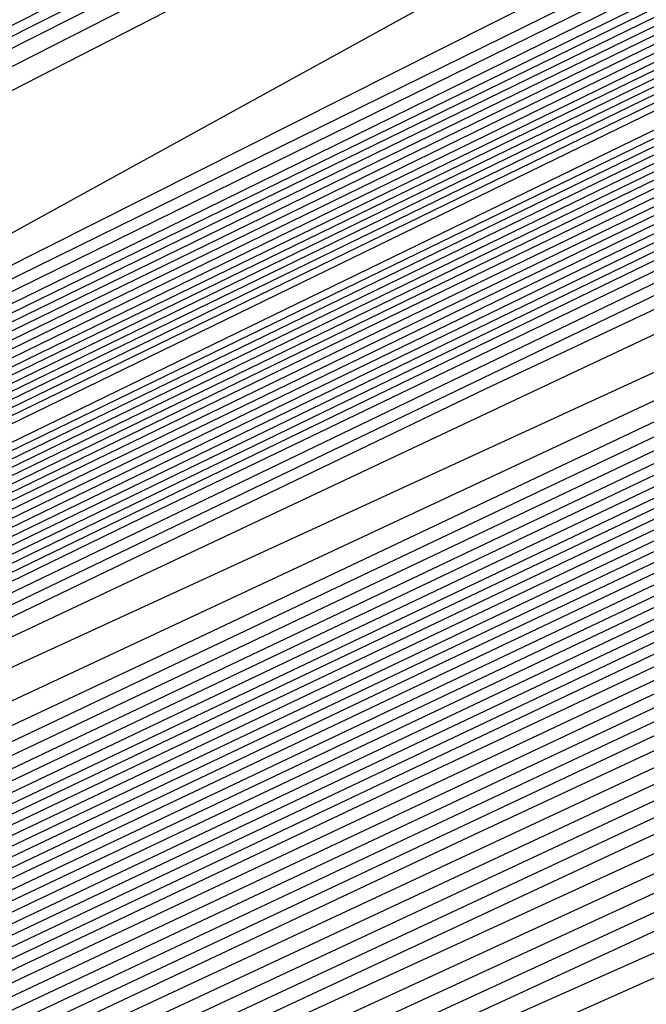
# Model space of a CAD drawing. Extents: x 3249832 to 3255657, y 13789405 to 13793316.
# Tile 495 of 656: x 3254739.32 to 3254740.59, y 13790597.95 to 13790599.95. Entities that reach past the tile are written whole.
import ezdxf

# ---------------------------------------------------------------- set-up
doc = ezdxf.new("R2010")
doc.units = 0
doc.header["$LTSCALE"] = 100
doc.header["$MEASUREMENT"] = 0
for name, color, linetype in [('GRATIO_CON', 10, 'CONTINUOUS'), ('GRATIO_ICON', 7, 'CONTINUOUS'), ('TARGETS_EAST', 7, 'CONTINUOUS')]:
    doc.layers.add(name, color=color, linetype=linetype)

# ---------------------------------------------------------------- blocks, each defined once
blk = doc.blocks.new('Gratio_032316_contours')
at = {"layer": 'GRATIO_CON', "color": 1, "linetype": 'Continuous', "flags": 128}
for points in [[(3254642.139, 13790551.7053), (3254660.6124, 13790560.6687), (3254682.3072, 13790571.2723), (3254700.7352, 13790580.305), (3254711.0317, 13790585.3564), (3254714.825, 13790587.2199), (3254715.3665, 13790587.4896), (3254715.3659, 13790587.4937), (3254715.3657, 13790587.4969), (3254715.3666, 13790587.4975), (3254715.9081, 13790587.7572), (3254719.6861, 13790589.589), (3254729.9352, 13790594.5687), (3254748.2689, 13790603.4881), (3254769.8147, 13790614.0012), (3254788.079, 13790622.9777)], [(3254643.9573, 13790552.6097), (3254661.9705, 13790561.3498), (3254683.1246, 13790571.6892), (3254701.0934, 13790580.4969), (3254711.1333, 13790585.4226), (3254714.8321, 13790587.2398), (3254715.3601, 13790587.5029), (3254715.3596, 13790587.5069), (3254715.3595, 13790587.5098), (3254715.3603, 13790587.5104), (3254715.8805, 13790587.7597), (3254719.5093, 13790589.5191), (3254729.3537, 13790594.3022), (3254746.9632, 13790602.8693), (3254767.6581, 13790612.9672), (3254785.2011, 13790621.5892)], [(3254645.7757, 13790553.5142), (3254663.3285, 13790562.0309), (3254683.9419, 13790572.1067), (3254701.4513, 13790580.6909), (3254711.2342, 13790585.4933), (3254714.8385, 13790587.2659), (3254715.3542, 13790587.5212), (3254715.853, 13790587.7617), (3254719.3325, 13790589.4492), (3254728.7721, 13790594.0356), (3254745.6576, 13790602.2505), (3254765.5015, 13790611.9331), (3254782.3232, 13790620.2006)], [(3254647.5941, 13790554.4186), (3254664.6865, 13790562.712), (3254684.7593, 13790572.5235), (3254701.8095, 13790580.8826), (3254711.336, 13790585.5591), (3254714.8458, 13790587.2852), (3254715.348, 13790587.5339), (3254715.8254, 13790587.7641), (3254719.1557, 13790589.3793), (3254728.1905, 13790593.7691), (3254744.3519, 13790601.6317), (3254763.3449, 13790610.8991), (3254779.4453, 13790618.8121)], [(3254651.2308, 13790556.2274), (3254667.4026, 13790564.0741), (3254686.3942, 13790573.3572), (3254702.526, 13790581.266), (3254711.5395, 13790585.6907), (3254714.8603, 13790587.3239), (3254715.3355, 13790587.5594), (3254715.7702, 13790587.7691), (3254718.8022, 13790589.2396), (3254727.0274, 13790593.236), (3254741.7406, 13790600.3941), (3254759.0318, 13790608.8311), (3254773.6894, 13790616.035)], [(3254653.0492, 13790557.1319), (3254668.7606, 13790564.7552), (3254687.2116, 13790573.774), (3254702.8843, 13790581.4577), (3254711.6412, 13790585.7564), (3254714.8676, 13790587.3433), (3254715.3293, 13790587.5721), (3254715.7426, 13790587.7716), (3254718.6254, 13790589.1697), (3254726.4458, 13790592.9695), (3254740.435, 13790599.7753), (3254756.8752, 13790607.7971), (3254770.8115, 13790614.6465), (3254778.5294, 13790618.5309)], [(3254646.2517, 13790553.9528), (3254654.8675, 13790558.0363), (3254670.1186, 13790565.4362), (3254688.0291, 13790574.1908), (3254703.2426, 13790581.6494), (3254711.743, 13790585.8222), (3254714.8749, 13790587.3627), (3254715.3231, 13790587.5848), (3254715.7151, 13790587.774), (3254718.4486, 13790589.0998), (3254725.8643, 13790592.703), (3254739.1294, 13790599.1565), (3254754.7186, 13790606.7631), (3254767.9336, 13790613.258), (3254775.252, 13790616.9413)], [(3254648.3232, 13790554.9771), (3254656.6859, 13790558.9407), (3254671.4766, 13790566.1173), (3254688.8465, 13790574.6076), (3254703.6008, 13790581.8411), (3254711.8447, 13790585.888), (3254714.8821, 13790587.382), (3254715.3169, 13790587.5976), (3254715.6875, 13790587.7765), (3254718.2718, 13790589.03), (3254725.2827, 13790592.4364), (3254737.8237, 13790598.5377), (3254752.562, 13790605.7291), (3254765.0557, 13790611.8694), (3254771.9746, 13790615.3518)], [(3254652.466, 13790557.0257), (3254660.3226, 13790560.7496), (3254674.1927, 13790567.4794), (3254690.4813, 13790575.4413), (3254704.3173, 13790582.2246), (3254712.0482, 13790586.0196), (3254714.8967, 13790587.4207), (3254715.3044, 13790587.623), (3254715.6323, 13790587.7815), (3254717.9183, 13790588.8903), (3254724.1196, 13790591.9033), (3254735.2124, 13790597.3001), (3254748.2489, 13790603.6611), (3254759.2998, 13790609.0924), (3254765.4198, 13790612.1726), (3254767.5973, 13790613.3706), (3254767.8046, 13790613.628), (3254767.8447, 13790613.807), (3254768.8446, 13790614.4523), (3254771.7623, 13790616.0293)], [(3254651.241, 13790556.5836), (3254654.5375, 13790558.0501), (3254662.141, 13790561.654), (3254675.5507, 13790568.1605), (3254691.2988, 13790575.8581), (3254704.6756, 13790582.4163), (3254712.1499, 13790586.0854), (3254714.904, 13790587.4401), (3254715.2982, 13790587.6357), (3254715.6047, 13790587.7839), (3254717.7415, 13790588.8204), (3254723.538, 13790591.6368), (3254733.9068, 13790596.6813), (3254746.0923, 13790602.627), (3254756.4219, 13790607.7038), (3254762.1424, 13790610.583), (3254764.1778, 13790611.7028), (3254764.3715, 13790611.9434), (3254764.4337, 13790612.1232), (3254765.5415, 13790612.8137), (3254768.7386, 13790614.5249), (3254774.566, 13790617.5186)], [(3254651.548, 13790556.8702), (3254653.3699, 13790557.6315), (3254656.6089, 13790559.0744), (3254663.9594, 13790562.5584), (3254676.9087, 13790568.8416), (3254692.1162, 13790576.2749), (3254705.0338, 13790582.608), (3254712.2517, 13790586.1512), (3254714.9112, 13790587.4594), (3254715.292, 13790587.6484), (3254715.5771, 13790587.7864), (3254717.5647, 13790588.7505), (3254722.9564, 13790591.3703), (3254732.6011, 13790596.0625), (3254743.9357, 13790601.593), (3254753.544, 13790606.3153), (3254758.865, 13790608.9934), (3254760.7582, 13790610.035), (3254760.9385, 13790610.2589), (3254761.0228, 13790610.4394), (3254762.2384, 13790611.1751), (3254765.7149, 13790613.0205), (3254772.0375, 13790616.2604)], [(3254678.2668, 13790569.5227), (3254692.9336, 13790576.6918), (3254705.3921, 13790582.7997), (3254712.3534, 13790586.217), (3254714.9185, 13790587.4788), (3254715.2858, 13790587.6612), (3254715.5496, 13790587.7889), (3254717.3879, 13790588.6807), (3254722.3749, 13790591.1037), (3254731.2955, 13790595.4436), (3254741.7791, 13790600.559), (3254750.666, 13790604.9267), (3254755.5876, 13790607.4038), (3254757.3387, 13790608.3672), (3254757.5054, 13790608.5743), (3254757.6118, 13790608.7556), (3254758.9353, 13790609.5366), (3254762.6912, 13790611.5161), (3254769.509, 13790615.0021), (3254777.6739, 13790619.1394)], [(3254680.9828, 13790570.8848), (3254694.5684, 13790577.5253), (3254706.1082, 13790583.1826), (3254712.556, 13790586.3474), (3254714.9315, 13790587.5159), (3254715.271, 13790587.6858), (3254715.2714, 13790587.6881), (3254715.2722, 13790587.6892), (3254715.2732, 13790587.689), (3254715.4944, 13790587.7945), (3254717.0344, 13790588.541), (3254721.2117, 13790590.5707), (3254728.6842, 13790594.206), (3254737.4659, 13790598.491), (3254744.9102, 13790602.1497), (3254749.0328, 13790604.2246), (3254750.4996, 13790605.0316), (3254750.6393, 13790605.2051), (3254750.7899, 13790605.388), (3254752.329, 13790606.2594), (3254756.6438, 13790608.5072), (3254764.4521, 13790612.4857), (3254773.7947, 13790617.2146)], [(3254682.3408, 13790571.5658), (3254695.3858, 13790577.9421), (3254706.4664, 13790583.3743), (3254712.6576, 13790586.4132), (3254714.9386, 13790587.5352), (3254715.2646, 13790587.6983), (3254715.2651, 13790587.7006), (3254715.2659, 13790587.7017), (3254715.267, 13790587.7016), (3254715.4668, 13790587.797), (3254716.8576, 13790588.4711), (3254720.6302, 13790590.3041), (3254727.3786, 13790593.5872), (3254735.3094, 13790597.457), (3254742.0323, 13790600.7611), (3254745.7554, 13790602.635), (3254747.0801, 13790603.3639), (3254747.2062, 13790603.5205), (3254747.379, 13790603.7042), (3254749.0259, 13790604.6209), (3254753.6201, 13790607.0028), (3254761.9237, 13790611.2275), (3254771.8551, 13790616.2521)], [(3254683.6989, 13790572.2469), (3254696.2032, 13790578.3589), (3254706.8246, 13790583.566), (3254712.7593, 13790586.4789), (3254714.9457, 13790587.5545), (3254715.2583, 13790587.7108), (3254715.2588, 13790587.7131), (3254715.2597, 13790587.7142), (3254715.2608, 13790587.7142), (3254715.4392, 13790587.7994), (3254716.6808, 13790588.4013), (3254720.0486, 13790590.0376), (3254726.0729, 13790592.9684), (3254733.1528, 13790596.423), (3254739.1543, 13790599.3726), (3254742.478, 13790601.0454), (3254743.6606, 13790601.6961), (3254743.7731, 13790601.8359), (3254743.968, 13790602.0204), (3254745.7228, 13790602.9823), (3254750.5964, 13790605.4984), (3254759.3952, 13790609.9692), (3254769.9155, 13790615.2897), (3254779.2011, 13790619.9784)], [(3254685.0569, 13790572.928), (3254697.0206, 13790578.7757), (3254707.1829, 13790583.7577), (3254712.8609, 13790586.5447), (3254714.9528, 13790587.5738), (3254715.2519, 13790587.7234), (3254715.2526, 13790587.7256), (3254715.2535, 13790587.7267), (3254715.2546, 13790587.7269), (3254715.4116, 13790587.8019), (3254716.504, 13790588.3314), (3254719.4671, 13790589.7711), (3254724.7673, 13790592.3496), (3254730.9962, 13790595.389), (3254736.2764, 13790597.9841), (3254739.2006, 13790599.4558), (3254740.241, 13790600.0283), (3254740.3401, 13790600.1513), (3254740.5571, 13790600.3366), (3254742.4197, 13790601.3437), (3254747.5727, 13790603.994), (3254756.8668, 13790608.711), (3254767.9759, 13790614.3273), (3254777.7802, 13790619.2776)], [(3254687.7729, 13790574.2901), (3254698.6554, 13790579.6094), (3254707.8993, 13790584.1411), (3254713.0642, 13790586.6762), (3254714.9671, 13790587.6123), (3254715.2393, 13790587.7484), (3254715.24, 13790587.7505), (3254715.241, 13790587.7518), (3254715.2422, 13790587.7521), (3254715.3565, 13790587.8068), (3254716.1504, 13790588.1917), (3254718.3039, 13790589.238), (3254722.156, 13790591.112), (3254726.683, 13790593.3209), (3254730.5206, 13790595.207), (3254732.6458, 13790596.2766), (3254733.4019, 13790596.6927), (3254733.4739, 13790596.7821), (3254733.7351, 13790596.969), (3254735.8135, 13790598.0666), (3254741.5253, 13790600.9852), (3254751.8099, 13790606.1945), (3254764.0967, 13790612.4024), (3254774.9383, 13790617.8759)], [(3254689.131, 13790574.9712), (3254699.4729, 13790580.0262), (3254708.2575, 13790584.3328), (3254713.1658, 13790586.742), (3254714.9742, 13790587.6316), (3254715.2329, 13790587.761), (3254715.2337, 13790587.763), (3254715.2348, 13790587.7643), (3254715.2359, 13790587.7648), (3254715.3289, 13790587.8092), (3254715.9737, 13790588.1218), (3254717.7224, 13790588.9714), (3254720.8504, 13790590.4932), (3254724.5264, 13790592.2869), (3254727.6426, 13790593.8185), (3254729.3684, 13790594.687), (3254729.9824, 13790595.0249), (3254730.0409, 13790595.0975), (3254730.3242, 13790595.2852), (3254732.5104, 13790596.428), (3254738.5016, 13790599.4807), (3254749.2814, 13790604.9363), (3254762.1571, 13790611.44), (3254773.5174, 13790617.1751)], [(3254690.489, 13790575.6522), (3254700.2903, 13790580.443), (3254708.6157, 13790584.5245), (3254713.2674, 13790586.8077), (3254714.9813, 13790587.6509), (3254715.2266, 13790587.7735), (3254715.2275, 13790587.7755), (3254715.2286, 13790587.7768), (3254715.2297, 13790587.7774), (3254715.3013, 13790587.8117), (3254715.7969, 13790588.0519), (3254717.1408, 13790588.7049), (3254719.5447, 13790589.8744), (3254722.3699, 13790591.2529), (3254724.7647, 13790592.4299), (3254726.091, 13790593.0974), (3254726.5629, 13790593.3571), (3254726.6078, 13790593.4129), (3254726.9132, 13790593.6014), (3254729.2072, 13790594.7894), (3254735.4779, 13790597.9763), (3254746.753, 13790603.6781), (3254760.2175, 13790610.4776), (3254772.0965, 13790616.4743)], [(3254691.847, 13790576.3333), (3254701.1077, 13790580.8598), (3254708.9739, 13790584.7162), (3254713.3691, 13790586.8735), (3254714.9885, 13790587.6701), (3254715.2202, 13790587.7861), (3254715.2212, 13790587.788), (3254715.2224, 13790587.7893), (3254715.2235, 13790587.79), (3254715.2737, 13790587.8141), (3254715.6201, 13790587.9821), (3254716.5592, 13790588.4384), (3254718.2391, 13790589.2556), (3254720.2133, 13790590.2189), (3254721.8868, 13790591.0414), (3254722.8136, 13790591.5079), (3254723.1433, 13790591.6893), (3254723.1747, 13790591.7283), (3254723.5023, 13790591.9176), (3254725.9041, 13790593.1509), (3254732.4543, 13790596.4719), (3254744.2245, 13790602.4199), (3254758.2779, 13790609.5152)]]:
    blk.add_lwpolyline(points, dxfattribs=at)
at = {"layer": 'GRATIO_CON', "color": 5, "linetype": 'Continuous', "flags": 128}
for points in [[(3254645.4599, 13790553.036), (3254663.069, 13790561.7623), (3254683.7862, 13790571.9554), (3254701.3959, 13790580.5965), (3254711.2365, 13790585.4241), (3254714.8618, 13790587.205), (3254715.3792, 13790587.4629), (3254715.3785, 13790587.4674), (3254715.3782, 13790587.4709), (3254715.379, 13790587.4719), (3254715.9133, 13790587.7279), (3254719.64, 13790589.5343), (3254729.7495, 13790594.4457), (3254747.8375, 13790603.2357), (3254769.1201, 13790613.5531), (3254787.2186, 13790622.2657)], [(3254649.9599, 13790555.2348), (3254666.4373, 13790563.4004), (3254685.823, 13790572.9383), (3254702.301, 13790581.0241), (3254711.5092, 13790585.5415), (3254714.9015, 13790587.208), (3254715.3856, 13790587.4496), (3254715.3848, 13790587.4542), (3254715.3844, 13790587.458), (3254715.3852, 13790587.4591), (3254715.9013, 13790587.7061), (3254719.4996, 13790589.4499), (3254729.2606, 13790594.1916), (3254746.7248, 13790602.6782), (3254767.2733, 13790612.6396), (3254784.7474, 13790621.0516)], [(3254645.8078, 13790553.0477), (3254654.4599, 13790557.4337), (3254669.8056, 13790565.0385), (3254687.8597, 13790573.9222), (3254703.2055, 13790581.4548), (3254711.7805, 13790585.6657), (3254714.9395, 13790587.2206), (3254715.3915, 13790587.4448), (3254715.8892, 13790587.6839), (3254719.3592, 13790589.3654), (3254728.7717, 13790593.9374), (3254745.612, 13790602.1206), (3254765.4264, 13790611.7261), (3254782.2763, 13790619.8376)], [(3254650.9146, 13790555.5543), (3254658.9599, 13790559.6325), (3254673.1739, 13790566.6765), (3254689.8966, 13790574.9051), (3254704.1107, 13790581.8824), (3254712.0533, 13790585.783), (3254714.9794, 13790587.2235), (3254715.3982, 13790587.4313), (3254715.8776, 13790587.6614), (3254719.2191, 13790589.2805), (3254728.2829, 13790593.683), (3254744.4993, 13790601.563), (3254763.5796, 13790610.8126), (3254779.8051, 13790618.6235)], [(3254649.0895, 13790554.2614), (3254654.3182, 13790556.9458), (3254657.5919, 13790558.6919), (3254661.1283, 13790560.5677), (3254667.9599, 13790564.0302), (3254679.9106, 13790569.9526), (3254693.9704, 13790576.8709), (3254705.921, 13790582.737), (3254712.5988, 13790586.0165), (3254715.0585, 13790587.2285), (3254715.4093, 13790587.4057), (3254715.4091, 13790587.4086), (3254715.4097, 13790587.4091), (3254715.4114, 13790587.4072), (3254715.8544, 13790587.617), (3254718.939, 13790589.1106), (3254727.3053, 13790593.1741), (3254742.2739, 13790600.4477), (3254759.8859, 13790608.9855), (3254774.8628, 13790616.1954)], [(3254652.9316, 13790556.1611), (3254659.0279, 13790559.2737), (3254662.7531, 13790561.2358), (3254666.2352, 13790563.0744), (3254672.4599, 13790566.2291), (3254683.2789, 13790571.5906), (3254696.0073, 13790577.8537), (3254706.8262, 13790583.1644), (3254712.8717, 13790586.1333), (3254715.0984, 13790587.2306), (3254715.416, 13790587.3911), (3254715.416, 13790587.3939), (3254715.4167, 13790587.3946), (3254715.4184, 13790587.393), (3254715.843, 13790587.5942), (3254718.799, 13790589.0255), (3254726.8166, 13790592.9197), (3254741.1612, 13790599.8901), (3254758.039, 13790608.072), (3254772.3917, 13790614.9813)], [(3254648.5889, 13790553.912), (3254656.7738, 13790558.0608), (3254663.7375, 13790561.6017), (3254667.9142, 13790563.7796), (3254671.342, 13790565.581), (3254676.9599, 13790568.4279), (3254686.6472, 13790573.2286), (3254698.0442, 13790578.8366), (3254707.7315, 13790583.5918), (3254713.1445, 13790586.2502), (3254715.1383, 13790587.2327), (3254715.4228, 13790587.3765), (3254715.4229, 13790587.3793), (3254715.4236, 13790587.3802), (3254715.4253, 13790587.3788), (3254715.8315, 13790587.5713), (3254718.659, 13790588.9404), (3254726.3278, 13790592.6653), (3254740.0485, 13790599.3324), (3254756.1922, 13790607.1585), (3254769.9205, 13790613.7673), (3254777.6832, 13790617.4194)], [(3254651.4104, 13790555.3035), (3254660.616, 13790559.9605), (3254668.4472, 13790563.9297), (3254673.0754, 13790566.3235), (3254676.4489, 13790568.0877), (3254681.4599, 13790570.6267), (3254690.0155, 13790574.8666), (3254700.0811, 13790579.8195), (3254708.6367, 13790584.0191), (3254713.4173, 13790586.367), (3254715.1783, 13790587.2348), (3254715.4296, 13790587.362), (3254715.4297, 13790587.3647), (3254715.4306, 13790587.3657), (3254715.4323, 13790587.3646), (3254715.8201, 13790587.5485), (3254718.5189, 13790588.8554), (3254725.8391, 13790592.4108), (3254738.9357, 13790598.7748), (3254754.3453, 13790606.2449), (3254767.4494, 13790612.5532), (3254774.8722, 13790616.0455)], [(3254647.5106, 13790553.2224), (3254657.0534, 13790558.0863), (3254668.3003, 13790563.7598), (3254677.8665, 13790568.5857), (3254683.3978, 13790571.4112), (3254686.6626, 13790573.101), (3254690.46, 13790575.0244), (3254696.7522, 13790578.1426), (3254704.1549, 13790581.7852), (3254710.4471, 13790584.8739), (3254713.963, 13790586.6006), (3254715.2582, 13790587.2389), (3254715.4431, 13790587.3328), (3254715.4435, 13790587.3354), (3254715.4445, 13790587.3367), (3254715.4462, 13790587.3361), (3254715.7971, 13790587.5028), (3254718.2389, 13790588.6852), (3254724.8615, 13790591.9019), (3254736.7103, 13790597.6595), (3254750.6516, 13790604.4179), (3254762.5071, 13790610.1251), (3254769.2501, 13790613.2977), (3254772.4608, 13790614.7267)], [(3254691.7695, 13790575.6077), (3254694.96, 13790577.2233), (3254700.1205, 13790579.7806), (3254706.1918, 13790582.7681), (3254711.3523, 13790585.3012), (3254714.2359, 13790586.7174), (3254715.2981, 13790587.241), (3254715.4499, 13790587.3183), (3254715.4504, 13790587.3208), (3254715.4515, 13790587.3223), (3254715.4532, 13790587.3219), (3254715.7857, 13790587.4799), (3254718.0989, 13790588.6002), (3254724.3728, 13790591.6475), (3254735.5976, 13790597.1019), (3254748.8048, 13790603.5044), (3254760.036, 13790608.911), (3254766.439, 13790611.9238), (3254769.587, 13790613.3281), (3254772.1591, 13790614.4553)], [(3254687.2858, 13790573.2417), (3254693.7202, 13790576.4989), (3254696.8763, 13790578.1144), (3254699.46, 13790579.4221), (3254703.4888, 13790581.4187), (3254708.2287, 13790583.751), (3254712.2575, 13790585.7286), (3254714.5087, 13790586.8342), (3254715.338, 13790587.2431), (3254715.4567, 13790587.3037), (3254715.4573, 13790587.3062), (3254715.4584, 13790587.3078), (3254715.4602, 13790587.3077), (3254715.7742, 13790587.4571), (3254717.9589, 13790588.5151), (3254723.884, 13790591.393), (3254734.4849, 13790596.5443), (3254746.9579, 13790602.5908), (3254757.5648, 13790607.6969), (3254763.628, 13790610.5499), (3254766.7132, 13790611.9296), (3254769.4468, 13790613.139), (3254773.8018, 13790615.1582)], [(3254691.9954, 13790575.5697), (3254698.8813, 13790579.0427), (3254701.9832, 13790580.621), (3254703.96, 13790581.621), (3254706.8571, 13790583.0567), (3254710.2655, 13790584.7338), (3254713.1627, 13790586.1559), (3254714.7816, 13790586.951), (3254715.378, 13790587.2452), (3254715.4634, 13790587.2891), (3254715.4641, 13790587.2915), (3254715.4654, 13790587.2933), (3254715.4671, 13790587.2935), (3254715.7628, 13790587.4342), (3254717.8189, 13790588.43), (3254723.3953, 13790591.1386), (3254733.3722, 13790595.9866), (3254745.1111, 13790601.6773), (3254755.0937, 13790606.4829), (3254760.817, 13790609.176), (3254763.8393, 13790610.531), (3254766.7345, 13790611.8227), (3254771.4153, 13790614)], [(3254687.5111, 13790573.2582), (3254701.4147, 13790580.2257), (3254709.2037, 13790584.1304), (3254712.1969, 13790585.6344), (3254712.96, 13790586.0188), (3254713.5937, 13790586.3332), (3254714.3394, 13790586.7008), (3254714.9737, 13790587.0132), (3254715.3288, 13790587.1891), (3254715.4606, 13790587.2552), (3254715.4811, 13790587.2651), (3254715.7399, 13790587.3885), (3254717.5388, 13790588.2599), (3254722.4177, 13790590.6297), (3254731.1468, 13790594.8713), (3254741.4174, 13790599.8502), (3254750.1514, 13790604.0547), (3254755.1949, 13790606.4282), (3254758.0917, 13790607.7338), (3254761.31, 13790609.19), (3254766.6422, 13790611.6836), (3254773.1773, 13790614.7751)], [(3254650.9017, 13790554.6653), (3254658.8371, 13790558.7771), (3254673.0892, 13790565.9887), (3254689.8746, 13790574.4203), (3254704.1484, 13790581.5711), (3254712.1263, 13790585.5666), (3254715.0665, 13790587.04), (3254715.4881, 13790587.251), (3254715.7284, 13790587.3657), (3254717.3988, 13790588.1749), (3254721.929, 13790590.3752), (3254730.0341, 13790594.3137), (3254739.5705, 13790598.9367), (3254747.6802, 13790602.8407), (3254752.3838, 13790605.0543), (3254755.2179, 13790606.3353), (3254758.5977, 13790607.8737), (3254764.2556, 13790610.5253), (3254771.1907, 13790613.8082)], [(3254652.1037, 13790555.2502), (3254659.8925, 13790559.2859), (3254673.8812, 13790566.3638), (3254690.3563, 13790574.639), (3254704.3657, 13790581.6567), (3254712.195, 13790585.5772), (3254715.0794, 13790587.0229), (3254715.4916, 13790587.2315), (3254715.4923, 13790587.2341), (3254715.4936, 13790587.2363), (3254715.4952, 13790587.2371), (3254715.717, 13790587.343), (3254717.2588, 13790588.0898), (3254721.4402, 13790590.1208), (3254728.9214, 13790593.7561), (3254737.7237, 13790598.0232), (3254745.2091, 13790601.6266), (3254749.5728, 13790603.6804), (3254752.344, 13790604.9367), (3254755.8855, 13790606.5574), (3254761.8691, 13790609.3671), (3254769.2041, 13790612.8413), (3254776.1088, 13790616.118)], [(3254650.5295, 13790554.2765), (3254653.3056, 13790555.8352), (3254660.9478, 13790559.7949), (3254674.6731, 13790566.7396), (3254690.838, 13790574.8591), (3254704.5835, 13790581.7451), (3254712.2651, 13790585.5926), (3254715.0949, 13790587.012), (3254715.4992, 13790587.2173), (3254715.4997, 13790587.2202), (3254715.5008, 13790587.2224), (3254715.5022, 13790587.2231), (3254715.7056, 13790587.3202), (3254717.1188, 13790588.0047), (3254720.9515, 13790589.8664), (3254727.8087, 13790593.1984), (3254735.8769, 13790597.1097), (3254742.7379, 13790600.4126), (3254746.7617, 13790602.3065), (3254749.4702, 13790603.5381), (3254753.1732, 13790605.2411), (3254759.4825, 13790608.2089), (3254767.2174, 13790611.8744), (3254774.4989, 13790615.3301)], [(3254653.0399, 13790555.5064), (3254655.7096, 13790557.0052), (3254663.0585, 13790560.8129), (3254676.257, 13790567.4911), (3254691.8012, 13790575.2992), (3254705.0188, 13790581.9215), (3254712.405, 13790585.6223), (3254715.1255, 13790586.9884), (3254715.5137, 13790587.187), (3254715.5139, 13790587.1907), (3254715.5149, 13790587.1935), (3254715.5162, 13790587.1948), (3254715.6827, 13790587.2745), (3254716.8387, 13790587.8346), (3254719.9739, 13790589.3575), (3254725.5832, 13790592.0832), (3254732.1832, 13790595.2826), (3254737.7956, 13790597.9844), (3254741.1396, 13790599.5586), (3254743.7225, 13790600.741), (3254747.7487, 13790602.6085), (3254754.7095, 13790605.8925), (3254763.2441, 13790609.9406), (3254771.2789, 13790613.7544)], [(3254692.2829, 13790575.5193), (3254705.2366, 13790582.0098), (3254712.4751, 13790585.6374), (3254715.1409, 13790586.9771), (3254715.5211, 13790587.1724), (3254715.5211, 13790587.1764), (3254715.522, 13790587.1793), (3254715.5233, 13790587.1807), (3254715.6712, 13790587.2517), (3254716.6987, 13790587.7496), (3254719.4852, 13790589.103), (3254724.4705, 13790591.5255), (3254730.3363, 13790594.3691), (3254735.3245, 13790596.7704), (3254738.3286, 13790598.1847), (3254740.8487, 13790599.3424), (3254745.0364, 13790601.2922), (3254752.3229, 13790604.7343), (3254761.2575, 13790608.9736), (3254769.6689, 13790612.9665), (3254775.8378, 13790615.8811)], [(3254677.8408, 13790568.2426), (3254692.7645, 13790575.7394), (3254705.4543, 13790582.0981), (3254712.5451, 13790585.6526), (3254715.1564, 13790586.9658), (3254715.5285, 13790587.1578), (3254715.5284, 13790587.1621), (3254715.5291, 13790587.1652), (3254715.5303, 13790587.1667), (3254715.6598, 13790587.2289), (3254716.5587, 13790587.6645), (3254718.9964, 13790588.8486), (3254723.3578, 13790590.9679), (3254728.4895, 13790593.4556), (3254732.8533, 13790595.5563), (3254735.5176, 13790596.8108), (3254737.9749, 13790597.9438), (3254742.3242, 13790599.9759), (3254749.9364, 13790603.5761), (3254759.2708, 13790608.0067), (3254768.0589, 13790612.1786), (3254774.5039, 13790615.224)], [(3254678.6327, 13790568.6184), (3254693.2462, 13790575.9595), (3254705.672, 13790582.1864), (3254712.6152, 13790585.6677), (3254715.1718, 13790586.9544), (3254715.5359, 13790587.1432), (3254715.5356, 13790587.1479), (3254715.5363, 13790587.151), (3254715.5373, 13790587.1526), (3254715.6484, 13790587.2061), (3254716.4187, 13790587.5794), (3254718.5077, 13790588.5941), (3254722.2451, 13790590.4102), (3254726.6426, 13790592.542), (3254730.3822, 13790594.3422), (3254732.7065, 13790595.4369), (3254735.101, 13790596.5452), (3254739.6119, 13790598.6596), (3254747.5498, 13790602.4179), (3254757.2842, 13790607.0398), (3254766.4489, 13790611.3907), (3254773.17, 13790614.5669)], [(3254680.2165, 13790569.3699), (3254694.2095, 13790576.3997), (3254706.1075, 13790582.363), (3254712.7553, 13790585.698), (3254715.2027, 13790586.9318), (3254715.5507, 13790587.114), (3254715.5501, 13790587.1193), (3254715.5505, 13790587.1228), (3254715.5514, 13790587.1245), (3254715.6255, 13790587.1605), (3254716.1386, 13790587.4093), (3254717.5302, 13790588.0852), (3254720.0197, 13790589.295), (3254722.9489, 13790590.715), (3254725.4399, 13790591.9141), (3254727.0844, 13790592.6891), (3254729.3534, 13790593.7481), (3254734.1874, 13790596.027), (3254742.7767, 13790600.1014), (3254753.3109, 13790605.106), (3254763.2289, 13790609.8149), (3254770.5022, 13790613.2526), (3254775.2309, 13790615.445)], [(3254681.0084, 13790569.7457), (3254694.6911, 13790576.6198), (3254706.3252, 13790582.4514), (3254712.8253, 13790585.7131), (3254715.2181, 13790586.9205), (3254715.5581, 13790587.0994), (3254715.5573, 13790587.105), (3254715.5577, 13790587.1086), (3254715.5585, 13790587.1105), (3254715.614, 13790587.1377), (3254715.9986, 13790587.3243), (3254717.0414, 13790587.8308), (3254718.907, 13790588.7373), (3254721.1021, 13790589.8014), (3254722.9687, 13790590.7), (3254724.2734, 13790591.3152), (3254726.4795, 13790592.3495), (3254731.4751, 13790594.7106), (3254740.3902, 13790598.9432), (3254751.3242, 13790604.1391), (3254761.6189, 13790609.027), (3254769.1683, 13790612.5955), (3254774.0756, 13790614.8726)], [(3254681.8003, 13790570.1215), (3254695.1728, 13790576.8399), (3254706.5429, 13790582.5397), (3254712.8954, 13790585.7283), (3254715.2336, 13790586.9092), (3254715.5655, 13790587.0848), (3254715.5646, 13790587.0908), (3254715.5648, 13790587.0945), (3254715.5655, 13790587.0964), (3254715.6026, 13790587.1149), (3254715.8586, 13790587.2392), (3254716.5526, 13790587.5763), (3254717.7943, 13790588.1797), (3254719.2552, 13790588.8879), (3254720.4976, 13790589.486), (3254721.4623, 13790589.9413), (3254723.6057, 13790590.9509), (3254728.7628, 13790593.3943), (3254738.0036, 13790597.785), (3254749.3376, 13790603.1722), (3254760.0089, 13790608.2391), (3254767.8344, 13790611.9384), (3254772.9202, 13790614.3002)], [(3254682.5923, 13790570.4972), (3254695.6546, 13790577.0593), (3254706.7614, 13790582.6258), (3254712.967, 13790585.7384), (3254715.2513, 13790586.8898), (3254715.5753, 13790587.0598), (3254715.5732, 13790587.0655), (3254715.5718, 13790587.0702), (3254715.5712, 13790587.0742), (3254715.5713, 13790587.0777), (3254715.5719, 13790587.0805), (3254715.5725, 13790587.0824), (3254715.5912, 13790587.0921), (3254715.7186, 13790587.1542), (3254716.0639, 13790587.3219), (3254716.6816, 13790587.6221), (3254717.4084, 13790587.9744), (3254718.0264, 13790588.2719), (3254718.6513, 13790588.5674), (3254720.7319, 13790589.5523), (3254726.0506, 13790592.078), (3254735.6171, 13790596.6268), (3254747.3509, 13790602.2053)], [(3254684.1761, 13790571.2487), (3254696.618, 13790577.4994), (3254707.1969, 13790582.802), (3254713.1074, 13790585.7679), (3254715.2826, 13790586.8659), (3254715.5906, 13790587.0293), (3254715.5881, 13790587.0358), (3254715.5865, 13790587.0411), (3254715.5857, 13790587.0455), (3254715.5857, 13790587.0491), (3254715.5862, 13790587.0517), (3254715.5868, 13790587.0533), (3254715.8668, 13790587.1867), (3254717.823, 13790588.1171), (3254723.1317, 13790590.6428), (3254732.719, 13790595.2041), (3254744.5101, 13790600.8106), (3254755.6802, 13790606.114), (3254763.9812, 13790610.0377), (3254769.4727, 13790612.5918), (3254772.7913, 13790614.058)], [(3254684.968, 13790571.6245), (3254697.0997, 13790577.7194), (3254707.4147, 13790582.8902), (3254713.1775, 13790585.7827), (3254715.2982, 13790586.854), (3254715.5983, 13790587.014), (3254715.5956, 13790587.0209), (3254715.5938, 13790587.0266), (3254715.5929, 13790587.0311), (3254715.5928, 13790587.0347), (3254715.5933, 13790587.0371), (3254715.5941, 13790587.0382), (3254715.8655, 13790587.1668), (3254717.7598, 13790588.067), (3254722.9002, 13790590.5119), (3254732.1888, 13790594.9308), (3254743.6448, 13790600.3775), (3254754.5666, 13790605.5623), (3254762.7944, 13790609.4506), (3254768.3357, 13790612.0281), (3254771.74, 13790613.536)], [(3254685.7599, 13790572.0002), (3254697.5813, 13790577.9395), (3254707.6325, 13790582.9783), (3254713.2477, 13790585.7974), (3254715.3139, 13790586.8421), (3254715.6059, 13790586.9987), (3254715.6031, 13790587.0061), (3254715.6012, 13790587.0121), (3254715.6002, 13790587.0168), (3254715.6, 13790587.0202), (3254715.6005, 13790587.0224), (3254715.6014, 13790587.0231), (3254715.8641, 13790587.1469), (3254717.6967, 13790588.0169), (3254722.6687, 13790590.3811), (3254731.6586, 13790594.6574), (3254742.7795, 13790599.9444), (3254753.4529, 13790605.0106), (3254761.6075, 13790608.8634), (3254767.1987, 13790611.4645), (3254770.6888, 13790613.014), (3254772.5688, 13790613.737)], [(3254686.5518, 13790572.376), (3254698.063, 13790578.1595), (3254707.8503, 13790583.0665), (3254713.3179, 13790585.8122), (3254715.3295, 13790586.8301), (3254715.6136, 13790586.9834), (3254715.6106, 13790586.9912), (3254715.6085, 13790586.9975), (3254715.6074, 13790587.0024), (3254715.6072, 13790587.0058), (3254715.6076, 13790587.0078), (3254715.6086, 13790587.008), (3254715.8627, 13790587.127), (3254717.6335, 13790587.9669), (3254722.4373, 13790590.2503), (3254731.1285, 13790594.3841), (3254741.9141, 13790599.5112), (3254752.3392, 13790604.4589), (3254760.4207, 13790608.2763), (3254766.0618, 13790610.9008), (3254769.6376, 13790612.4919), (3254771.5699, 13790613.2422)], [(3254688.1357, 13790573.1275), (3254699.0263, 13790578.5996), (3254708.2858, 13790583.2427), (3254713.4583, 13790585.8417), (3254715.3608, 13790586.8063), (3254715.6289, 13790586.9528), (3254715.6255, 13790586.9616), (3254715.6232, 13790586.9685), (3254715.6219, 13790586.9736), (3254715.6215, 13790586.977), (3254715.6219, 13790586.9785), (3254715.6231, 13790586.9779), (3254715.86, 13790587.0872), (3254717.5072, 13790587.8667), (3254721.9744, 13790589.9887), (3254730.0682, 13790593.8374), (3254740.1834, 13790598.645), (3254750.1119, 13790603.3555)], [(3254688.9276, 13790573.5033), (3254699.508, 13790578.8196), (3254708.5036, 13790583.3309), (3254713.5284, 13790585.8564), (3254715.3764, 13790586.7943), (3254715.6366, 13790586.9375), (3254715.633, 13790586.9467), (3254715.6306, 13790586.954), (3254715.6292, 13790586.9593), (3254715.6287, 13790586.9626), (3254715.6291, 13790586.9638), (3254715.6304, 13790586.9628), (3254715.8586, 13790587.0673), (3254717.444, 13790587.8166), (3254721.7429, 13790589.8578), (3254729.538, 13790593.5641), (3254739.3181, 13790598.2119), (3254748.9983, 13790602.8038)], [(3254689.7195, 13790573.8791), (3254699.9897, 13790579.0397), (3254708.7214, 13790583.419), (3254713.5986, 13790585.8712), (3254715.392, 13790586.7824), (3254715.6442, 13790586.9223), (3254715.6405, 13790586.9319), (3254715.638, 13790586.9394), (3254715.6364, 13790586.9449), (3254715.6358, 13790586.9482), (3254715.6363, 13790586.9492), (3254715.6377, 13790586.9477), (3254715.8573, 13790587.0474), (3254717.3809, 13790587.7665), (3254721.5114, 13790589.727), (3254729.0078, 13790593.2907), (3254738.4527, 13790597.7787), (3254747.8846, 13790602.2521)], [(3254690.5114, 13790574.2548), (3254700.4713, 13790579.2597), (3254708.9392, 13790583.5072), (3254713.6688, 13790585.8859), (3254715.4077, 13790586.7705), (3254715.6519, 13790586.907), (3254715.648, 13790586.917), (3254715.6453, 13790586.9249), (3254715.6437, 13790586.9305), (3254715.643, 13790586.9338), (3254715.6434, 13790586.9345), (3254715.6449, 13790586.9327), (3254715.8559, 13790587.0275), (3254717.3177, 13790587.7164), (3254721.28, 13790589.5962), (3254728.4777, 13790593.0174), (3254737.5874, 13790597.3456), (3254746.7709, 13790601.7004)], [(3254692.0952, 13790575.0064), (3254701.4347, 13790579.6998), (3254709.3748, 13790583.6834), (3254713.8091, 13790585.9154), (3254715.439, 13790586.7467), (3254715.6673, 13790586.8766), (3254715.6632, 13790586.8877), (3254715.661, 13790586.8953), (3254715.6608, 13790586.8982), (3254715.8536, 13790586.9865), (3254717.1914, 13790587.6161), (3254720.817, 13790589.3346), (3254727.4174, 13790592.4707), (3254735.8567, 13790596.4794), (3254744.5436, 13790600.597), (3254752.1128, 13790604.1664)], [(3254685.2199, 13790571.5024), (3254692.8871, 13790575.3821), (3254701.9163, 13790579.9198), (3254709.5925, 13790583.7716), (3254713.8793, 13790585.9301), (3254715.4546, 13790586.7347), (3254715.6749, 13790586.8612), (3254715.6706, 13790586.8725), (3254715.6682, 13790586.8802), (3254715.6682, 13790586.8829), (3254715.8522, 13790586.9665), (3254717.1283, 13790587.566), (3254720.5856, 13790589.2037), (3254726.8872, 13790592.1973), (3254734.9913, 13790596.0463), (3254743.4299, 13790600.0453), (3254750.9259, 13790603.5792)], [(3254686.2753, 13790572.0114), (3254693.679, 13790575.7579), (3254702.398, 13790580.1398), (3254709.8103, 13790583.8597), (3254713.9495, 13790585.9449), (3254715.4703, 13790586.7228), (3254715.6826, 13790586.8457), (3254715.6781, 13790586.8572), (3254715.6757, 13790586.8649), (3254715.6756, 13790586.8673), (3254715.851, 13790586.9463), (3254717.0652, 13790587.5158), (3254720.3542, 13790589.0728), (3254726.3571, 13790591.924), (3254734.126, 13790595.6131), (3254742.3163, 13790599.4936), (3254749.7391, 13790602.9921)], [(3254687.3306, 13790572.5204), (3254694.471, 13790576.1337), (3254702.8797, 13790580.3599), (3254710.0281, 13790583.9478), (3254714.0197, 13790585.9596), (3254715.486, 13790586.7106), (3254715.6904, 13790586.8298), (3254715.6861, 13790586.841), (3254715.6838, 13790586.8481), (3254715.6839, 13790586.8501), (3254715.8505, 13790586.9246), (3254717.0026, 13790587.4646), (3254720.1229, 13790588.9415), (3254725.827, 13790591.6505), (3254733.2607, 13790595.18), (3254741.2026, 13790598.9419), (3254748.5522, 13790602.4049)], [(3254689.4412, 13790573.5385), (3254696.0548, 13790576.8852), (3254703.843, 13790580.8), (3254710.4637, 13790584.1241), (3254714.1601, 13790585.9891), (3254715.5173, 13790586.6864), (3254715.7061, 13790586.798), (3254715.7019, 13790586.8086), (3254715.7, 13790586.8146), (3254715.7004, 13790586.8156), (3254715.8494, 13790586.8813), (3254716.8773, 13790587.3622), (3254719.6605, 13790588.6789), (3254724.7668, 13790591.1035), (3254731.53, 13790594.3137), (3254738.9753, 13790597.8385), (3254746.1785, 13790601.2307)], [(3254690.4965, 13790574.0475), (3254696.8467, 13790577.2609), (3254704.3247, 13790581.02), (3254710.6814, 13790584.2123), (3254714.2303, 13790586.0038), (3254715.533, 13790586.6743), (3254715.714, 13790586.7821), (3254715.7099, 13790586.7923), (3254715.7081, 13790586.7978), (3254715.7087, 13790586.7983), (3254715.8489, 13790586.8596), (3254716.8147, 13790587.311), (3254719.4293, 13790588.5476), (3254724.2367, 13790590.83), (3254730.6646, 13790593.8806), (3254737.8616, 13790597.2868), (3254744.9917, 13790600.6435)], [(3254691.5518, 13790574.5565), (3254697.6386, 13790577.6367), (3254704.8063, 13790581.24), (3254710.8992, 13790584.3004), (3254714.3004, 13790586.0185), (3254715.5487, 13790586.6622), (3254715.7218, 13790586.7662), (3254715.7178, 13790586.7761), (3254715.7162, 13790586.781), (3254715.7169, 13790586.7811), (3254715.8483, 13790586.838), (3254716.752, 13790587.2598), (3254719.198, 13790588.4163), (3254723.7066, 13790590.5565), (3254729.7993, 13790593.4474), (3254736.7479, 13790596.7351), (3254743.8048, 13790600.0564), (3254750.1441, 13790603.0095)], [(3254692.6071, 13790575.0655), (3254698.4305, 13790578.0125), (3254705.288, 13790581.4601), (3254711.117, 13790584.3885), (3254714.3706, 13790586.0332), (3254715.5644, 13790586.6501), (3254715.7297, 13790586.7503), (3254715.7257, 13790586.7599), (3254715.7243, 13790586.7643), (3254715.7252, 13790586.7639), (3254715.8478, 13790586.8163), (3254716.6894, 13790587.2086), (3254718.9668, 13790588.2849), (3254723.1765, 13790590.283), (3254728.934, 13790593.0143), (3254735.6343, 13790596.1835), (3254742.618, 13790599.4693), (3254749.0072, 13790602.4459)], [(3254691.7685, 13790574.5555), (3254694.7177, 13790576.0836), (3254700.0143, 13790578.764), (3254706.2512, 13790581.9005), (3254711.5522, 13790584.5659), (3254714.5103, 13790586.065), (3254715.5954, 13790586.6284), (3254715.7466, 13790586.7184), (3254715.8482, 13790586.7698), (3254716.5643, 13790587.1058), (3254718.5044, 13790588.0223), (3254722.1163, 13790589.7361), (3254727.2033, 13790592.148), (3254733.407, 13790595.0801), (3254740.2443, 13790598.295), (3254746.7332, 13790601.3185)], [(3254691.9524, 13790574.5689), (3254692.9705, 13790575.1405), (3254695.773, 13790576.5926), (3254700.8063, 13790579.1398), (3254706.7329, 13790582.1204), (3254711.7701, 13790584.6536), (3254714.5808, 13790586.0787), (3254715.6116, 13790586.6148), (3254715.755, 13790586.7009), (3254715.8477, 13790586.748), (3254716.5017, 13790587.0546), (3254718.2731, 13790587.891), (3254721.5863, 13790589.4626), (3254726.338, 13790591.7148), (3254732.2933, 13790594.5284), (3254739.0575, 13790597.7078), (3254745.5962, 13790600.7549)], [(3254692.5832, 13790574.7153), (3254693.0422, 13790574.9924), (3254693.0886, 13790575.0656), (3254693.2076, 13790575.1838), (3254694.1724, 13790575.7255), (3254696.8283, 13790577.1016), (3254701.5982, 13790579.5155), (3254707.2147, 13790582.3403), (3254711.9881, 13790584.7413), (3254714.6513, 13790586.0925), (3254715.6277, 13790586.6012), (3254715.7634, 13790586.6833), (3254715.8472, 13790586.7262), (3254716.4391, 13790587.0034), (3254718.0419, 13790587.7597), (3254721.0562, 13790589.1891), (3254725.4726, 13790591.2817), (3254731.1796, 13790593.9767), (3254737.8706, 13790597.1207), (3254744.4593, 13790600.1912), (3254749.6643, 13790602.5732)], [(3254692.5223, 13790574.6256), (3254693.8324, 13790575.3348), (3254694.3015, 13790575.6152), (3254694.3504, 13790575.6871), (3254694.4629, 13790575.7987), (3254695.3744, 13790576.3105), (3254697.8837, 13790577.6106), (3254702.3901, 13790579.8913), (3254707.6964, 13790582.5602), (3254712.2061, 13790584.8288), (3254714.7221, 13790586.1058), (3254715.6444, 13790586.587), (3254715.7723, 13790586.665), (3254715.8471, 13790586.7039), (3254716.3767, 13790586.9518), (3254717.8108, 13790587.6282), (3254720.5261, 13790588.9155), (3254724.6073, 13790590.8486), (3254730.066, 13790593.425), (3254736.6838, 13790596.5336), (3254743.3223, 13790599.6276), (3254748.6131, 13790602.0511)], [(3254692.5199, 13790574.5458), (3254694.97, 13790575.8408), (3254696.3308, 13790576.574), (3254696.8201, 13790576.8609), (3254696.8741, 13790576.93), (3254696.9733, 13790577.0286), (3254697.7783, 13790577.4805), (3254699.9943, 13790578.6287), (3254703.9739, 13790580.6428), (3254708.66, 13790582.9997), (3254712.6425, 13790585.0035), (3254714.8643, 13790586.1316), (3254715.6786, 13790586.5571), (3254715.7913, 13790586.6268), (3254715.848, 13790586.6577), (3254716.2527, 13790586.8476), (3254717.3489, 13790587.3648), (3254719.4661, 13790588.3683), (3254722.8766, 13790589.9822), (3254727.8386, 13790592.3216), (3254734.3101, 13790595.3593), (3254741.0483, 13790598.5002), (3254746.5107, 13790601.007)], [(3254690.7614, 13790573.5823), (3254693.6995, 13790575.131), (3254696.1939, 13790576.4485), (3254697.5799, 13790577.1935), (3254698.0794, 13790577.4837), (3254698.1359, 13790577.5514), (3254698.2286, 13790577.6435), (3254698.9803, 13790578.0655), (3254701.0496, 13790579.1377), (3254704.7659, 13790581.0185), (3254709.1418, 13790583.2195), (3254712.8607, 13790585.0908), (3254714.9354, 13790586.1445), (3254715.6957, 13790586.5422), (3254715.8008, 13790586.6077), (3254715.8484, 13790586.6346), (3254716.1906, 13790586.7956), (3254717.1179, 13790587.2331), (3254718.9361, 13790588.0947), (3254722.0113, 13790589.5491), (3254726.725, 13790591.7699), (3254733.1232, 13790594.7722), (3254739.9114, 13790597.9366), (3254745.4594, 13790600.485)], [(3254725.6113, 13790591.2182), (3254731.9364, 13790594.185), (3254738.7744, 13790597.3729), (3254744.4082, 13790599.963), (3254747.5981, 13790601.3667)], [(3254724.4976, 13790590.6665), (3254730.7495, 13790593.5979), (3254737.6374, 13790596.8092), (3254743.357, 13790599.4409), (3254746.5992, 13790600.8719)], [(3254722.2703, 13790589.5631), (3254728.3759, 13790592.4236), (3254735.3635, 13790595.6819), (3254741.2545, 13790598.3968), (3254744.6016, 13790599.8823), (3254746.0821, 13790600.4718)], [(3254721.1566, 13790589.0114), (3254727.189, 13790591.8365), (3254734.2265, 13790595.1182), (3254740.2033, 13790597.8748), (3254743.6028, 13790599.3875), (3254745.1048, 13790599.9902)], [(3254726.4243, 13790591.447), (3254733.3619, 13790594.6822), (3254739.2746, 13790597.4102), (3254742.6402, 13790598.9097), (3254744.1321, 13790599.5106), (3254744.9727, 13790599.8061)]]:
    blk.add_lwpolyline(points, dxfattribs=at)
at = {"layer": 'GRATIO_ICON', "color": 7, "linetype": 'Continuous', "flags": 128}
for points in [[(3254649.4124, 13790555.323), (3254666.0445, 13790563.393), (3254685.5768, 13790572.9403), (3254702.1678, 13790581.0743), (3254711.4377, 13790585.6249), (3254714.8531, 13790587.3046), (3254715.3418, 13790587.5467), (3254715.7978, 13790587.7666), (3254718.979, 13790589.3094), (3254727.609, 13790593.5026), (3254743.0463, 13790601.0129), (3254761.1884, 13790609.8651), (3254776.5674, 13790617.4236)], [(3254650.3946, 13790556.0014), (3254658.5043, 13790559.8452), (3254672.8347, 13790566.7984), (3254689.6639, 13790575.0245), (3254703.9591, 13790582.0328), (3254711.9464, 13790585.9538), (3254714.8894, 13790587.4014), (3254715.3107, 13790587.6103), (3254715.6599, 13790587.779), (3254718.095, 13790588.9601), (3254724.7011, 13790592.1699), (3254736.5181, 13790597.9189), (3254750.4054, 13790604.6951), (3254762.1777, 13790610.4809), (3254768.6972, 13790613.7622), (3254771.0169, 13790615.0384), (3254771.2377, 13790615.3126)], [(3254679.6248, 13790570.2037), (3254693.751, 13790577.1084), (3254705.75, 13790582.9909), (3254712.4544, 13790586.2816), (3254714.9243, 13790587.4967), (3254715.2773, 13790587.6732), (3254715.2777, 13790587.6756), (3254715.2784, 13790587.6767), (3254715.2794, 13790587.6764), (3254715.5219, 13790587.7921), (3254717.2111, 13790588.6109), (3254721.7933, 13790590.8372), (3254729.9899, 13790594.8248), (3254739.6225, 13790599.525), (3254747.7881, 13790603.5382), (3254752.3102, 13790605.8142), (3254753.9192, 13790606.6994), (3254754.0723, 13790606.8897), (3254754.2009, 13790607.0718), (3254755.6321, 13790607.898), (3254759.6675, 13790610.0116), (3254766.9806, 13790613.7439), (3254775.7343, 13790618.177)], [(3254686.4149, 13790573.609), (3254697.838, 13790579.1925), (3254707.5411, 13790583.9494), (3254712.9625, 13790586.6105), (3254714.96, 13790587.593), (3254715.2456, 13790587.7359), (3254715.2463, 13790587.7381), (3254715.2473, 13790587.7393), (3254715.2484, 13790587.7395), (3254715.384, 13790587.8043), (3254716.3272, 13790588.2615), (3254718.8855, 13790589.5045), (3254723.4617, 13790591.7308), (3254728.8396, 13790594.355), (3254733.3985, 13790596.5955), (3254735.9232, 13790597.8662), (3254736.8215, 13790598.3605), (3254736.907, 13790598.4667), (3254737.1461, 13790598.6528), (3254739.1166, 13790599.7051), (3254744.549, 13790602.4896), (3254754.3383, 13790607.4528), (3254766.0363, 13790613.3649), (3254776.3593, 13790618.5768)], [(3254652.4307, 13790556.1481), (3254656.0215, 13790558.061), (3254663.4599, 13790561.8314), (3254676.5423, 13790568.3146), (3254691.9335, 13790575.888), (3254705.0159, 13790582.3099), (3254712.3263, 13790585.9001), (3254715.0195, 13790587.2261), (3254715.4051, 13790587.4175), (3254715.8661, 13790587.6387), (3254719.079, 13790589.1955), (3254727.7941, 13790593.4286), (3254743.3866, 13790601.0054), (3254761.7327, 13790609.8991), (3254777.334, 13790617.4094)], [(3254645.557, 13790552.2637), (3254654.2319, 13790556.6949), (3254664.4581, 13790561.8601), (3254673.1568, 13790566.2577), (3254678.2366, 13790568.8673), (3254681.5558, 13790570.5944), (3254685.96, 13790572.8256), (3254693.3838, 13790576.5046), (3254702.118, 13790580.8023), (3254709.5419, 13790584.4465), (3254713.6902, 13790586.4838), (3254715.2182, 13790587.2369), (3254715.4363, 13790587.3474), (3254715.4366, 13790587.35), (3254715.4375, 13790587.3512), (3254715.4393, 13790587.3504), (3254715.8086, 13790587.5256), (3254718.3789, 13790588.7703), (3254725.3503, 13790592.1564), (3254737.823, 13790598.2172), (3254752.4985, 13790605.3314), (3254764.9782, 13790611.3391), (3254772.0611, 13790614.6716)], [(3254683.6689, 13790571.3585), (3254696.7051, 13790577.8977), (3254704.0425, 13790581.5866), (3254707.09, 13790583.1278), (3254708.46, 13790583.82), (3254710.2254, 13790584.695), (3254712.3024, 13790585.7173), (3254714.0678, 13790586.5839), (3254715.0544, 13790587.0684), (3254715.4179, 13790587.2476), (3254715.4702, 13790587.2747), (3254715.471, 13790587.2769), (3254715.4723, 13790587.2788), (3254715.4741, 13790587.2793), (3254715.7513, 13790587.4114), (3254717.6788, 13790588.345), (3254722.9065, 13790590.8841), (3254732.2595, 13790595.429), (3254743.2642, 13790600.7638), (3254752.6225, 13790605.2688)], [(3254651.7847, 13790554.8915), (3254654.5076, 13790556.4202), (3254662.0031, 13790560.3039), (3254675.4651, 13790567.1153), (3254691.3196, 13790575.0792), (3254704.8011, 13790581.8331), (3254712.335, 13790585.6071), (3254715.1101, 13790586.9997), (3254715.5062, 13790587.2016), (3254715.5066, 13790587.205), (3254715.5077, 13790587.2076), (3254715.5092, 13790587.2088), (3254715.6941, 13790587.2973), (3254716.9787, 13790587.9197), (3254720.4627, 13790589.6119), (3254726.696, 13790592.6408), (3254734.03, 13790596.1961), (3254740.2668, 13790599.1985), (3254743.9507, 13790600.9325), (3254746.5964, 13790602.1395), (3254750.4609, 13790603.9248), (3254757.096, 13790607.0507), (3254765.2308, 13790610.9075), (3254772.8889, 13790614.5422)], [(3254679.4246, 13790568.9942), (3254693.7278, 13790576.1796), (3254705.8897, 13790582.2747), (3254712.6852, 13790585.6828), (3254715.1872, 13790586.9431), (3254715.5433, 13790587.1286), (3254715.5429, 13790587.1336), (3254715.5434, 13790587.1369), (3254715.5444, 13790587.1386), (3254715.6369, 13790587.1833), (3254716.2787, 13790587.4944), (3254718.0189, 13790588.3397), (3254721.1324, 13790589.8526), (3254724.7958, 13790591.6285), (3254727.911, 13790593.1282), (3254729.8955, 13790594.063), (3254732.2272, 13790595.1466), (3254736.8996, 13790597.3433), (3254745.1633, 13790601.2597), (3254755.2975, 13790606.0729), (3254764.8389, 13790610.6028), (3254771.8361, 13790613.9098)], [(3254683.3842, 13790570.8729), (3254696.1363, 13790577.2794), (3254706.9791, 13790582.7139), (3254713.0372, 13790585.7532), (3254715.2669, 13790586.8778), (3254715.5829, 13790587.0446), (3254715.5806, 13790587.0506), (3254715.5791, 13790587.0557), (3254715.5784, 13790587.0599), (3254715.8668, 13790587.2007), (3254717.8851, 13790588.1638), (3254723.3626, 13790590.7721), (3254733.249, 13790595.477), (3254745.3755, 13790601.2437), (3254756.7939, 13790606.6657), (3254765.1681, 13790610.6249), (3254770.6097, 13790613.1555), (3254773.8425, 13790614.5801)], [(3254687.3437, 13790572.7518), (3254698.5447, 13790578.3795), (3254708.0681, 13790583.1546), (3254713.3881, 13790585.8269), (3254715.3451, 13790586.8182), (3254715.6212, 13790586.9681), (3254715.6181, 13790586.9764), (3254715.6159, 13790586.983), (3254715.6147, 13790586.988), (3254715.6143, 13790586.9914), (3254715.6148, 13790586.9931), (3254715.6159, 13790586.993), (3254715.8614, 13790587.1071), (3254717.5703, 13790587.9168), (3254722.2058, 13790590.1195), (3254730.5983, 13790594.1107), (3254741.0488, 13790599.0781), (3254751.2256, 13790603.9072), (3254759.2338, 13790607.6892), (3254764.9248, 13790610.3372), (3254768.5864, 13790611.9699), (3254770.5711, 13790612.7474), (3254771.4904, 13790612.9949)], [(3254691.3033, 13790574.6306), (3254700.953, 13790579.4797), (3254709.157, 13790583.5953), (3254713.739, 13790585.9006), (3254715.4233, 13790586.7586), (3254715.6595, 13790586.8917), (3254715.6555, 13790586.9022), (3254715.6527, 13790586.9104), (3254715.6509, 13790586.9161), (3254715.6502, 13790586.9194), (3254715.6506, 13790586.9199), (3254715.6522, 13790586.9176), (3254715.8545, 13790587.0076), (3254717.2545, 13790587.6664), (3254721.0485, 13790589.4654), (3254727.9475, 13790592.744), (3254736.722, 13790596.9125), (3254745.6573, 13790601.1487)], [(3254688.3859, 13790573.0294), (3254695.2629, 13790576.5094), (3254703.3613, 13790580.5799), (3254710.2459, 13790584.036), (3254714.0899, 13790585.9743), (3254715.5017, 13790586.6985), (3254715.6983, 13790586.8139), (3254715.694, 13790586.8248), (3254715.6919, 13790586.8313), (3254715.6921, 13790586.8328), (3254715.8499, 13790586.903), (3254716.9399, 13790587.4134), (3254719.8917, 13790588.8102), (3254725.2969, 13790591.377), (3254732.3953, 13790594.7468), (3254740.0889, 13790598.3902), (3254747.3654, 13790601.8178)], [(3254690.5665, 13790573.9705), (3254693.6624, 13790575.5746), (3254699.2224, 13790578.3883), (3254705.7695, 13790581.6806), (3254711.3343, 13790584.4782), (3254714.4398, 13790586.0512), (3254715.5792, 13790586.642), (3254715.7382, 13790586.736), (3254715.8487, 13790586.7915), (3254716.6269, 13790587.157), (3254718.7356, 13790588.1536), (3254722.6464, 13790590.0095), (3254728.0686, 13790592.5811), (3254734.5206, 13790595.6318), (3254741.4312, 13790598.8821), (3254747.8702, 13790601.8822)], [(3254691.3403, 13790573.9607), (3254693.7462, 13790575.2332), (3254695.0816, 13790575.9544), (3254695.5608, 13790576.2381), (3254695.6123, 13790576.3085), (3254695.7181, 13790576.4136), (3254696.5764, 13790576.8955), (3254698.939, 13790578.1197), (3254703.182, 13790580.267), (3254708.1782, 13790582.7799), (3254712.4243, 13790584.9162), (3254714.7932, 13790586.1187), (3254715.6615, 13790586.5721), (3254715.7818, 13790586.6459), (3254715.8476, 13790586.6808), (3254716.3147, 13790586.8997), (3254717.5799, 13790587.4965), (3254719.9961, 13790588.6419), (3254723.742, 13790590.4154), (3254728.9523, 13790592.8733), (3254735.4969, 13790595.9464), (3254742.1853, 13790599.0639), (3254747.5619, 13790601.5291)], [(3254723.384, 13790590.1148), (3254729.5627, 13790593.0108), (3254736.5005, 13790596.2456), (3254742.3058, 13790598.9189), (3254745.6004, 13790600.3771)]]:
    blk.add_lwpolyline(points, dxfattribs=at)

msp = doc.modelspace()

# ---------------------------------------------------------------- block references
at = {"layer": 'TARGETS_EAST'}
msp.add_blockref('Gratio_032316_contours', (0, 0), dxfattribs=at)

doc.saveas('drawing.dxf')
